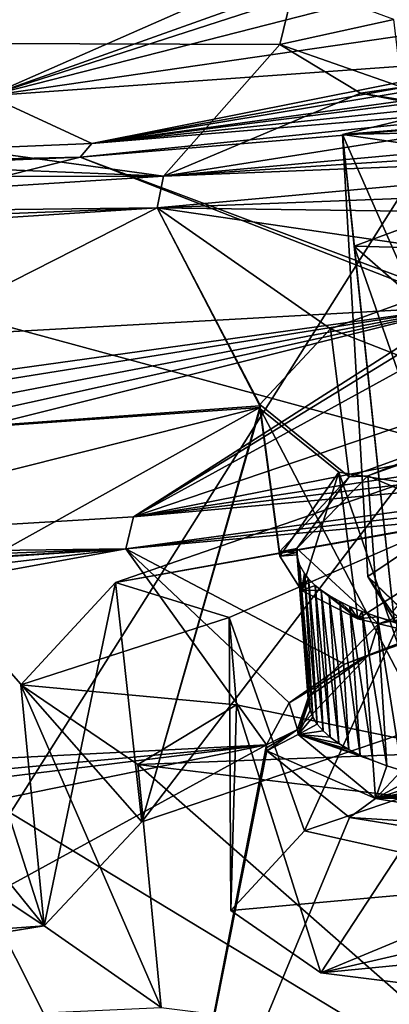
# Model space of a CAD drawing. Header units: metres. Extents: x -147 to 294, y -23 to 81.
# Tile 293 of 656: x 230.79 to 233.21, y 11.54 to 18. Entities that reach past the tile are written whole.
import ezdxf

# ---------------------------------------------------------------- set-up
doc = ezdxf.new("R2010")
doc.units = ezdxf.units.M
doc.layers.add('solid_AVA_153', color=7, linetype='CONTINUOUS')

msp = doc.modelspace()

# ---------------------------------------------------------------- linework, layer by layer
at = {"layer": 'solid_AVA_153'}
for points in [[(226.666824, 6.360106, 267.585846), (221.667358, 19.119045, 269.910767), (235.382919, 20.174784, 271.545105)], [(226.666824, 6.360106, 267.585846), (235.382919, 20.174784, 271.545105), (236.747787, 7.212847, 268.464081)], [(221.215851, 18.567869, 273.642273), (235.975128, 14.554294, 273.108093), (235.413086, 19.895332, 274.532532)], [(230.585434, 17.498968, 182.526855), (230.417847, 19.281448, 176.606094), (235.439819, 19.634407, 176.826019)], [(233.525894, 18.549349, 179.812729), (230.585434, 17.498968, 182.526855), (235.439819, 19.634407, 176.826019)], [(225.978989, 18.663891, 185.737747), (225.282013, 17.859116, 188.319321), (232.592712, 18.240034, 188.71434)], [(221.215851, 18.567869, 273.642273), (236.530548, 9.275632, 271.466919), (235.975128, 14.554294, 273.108093)], [(221.215851, 18.567869, 273.642273), (222.109406, 7.973817, 270.554962), (236.530548, 9.275632, 271.466919)], [(233.309586, 18.380224, 180.312576), (230.585434, 17.498968, 182.526855), (233.525894, 18.549349, 179.812729)], [(233.230789, 18.176945, 180.96875), (230.585434, 17.498968, 182.526855), (233.309586, 18.380224, 180.312576)], [(225.282013, 17.859116, 188.319321), (232.49472, 17.834766, 190.080032), (232.592712, 18.240034, 188.71434)], [(233.242325, 18.00017, 188.844284), (232.592712, 18.240034, 188.71434), (232.49472, 17.834766, 190.080032)], [(233.472427, 17.919594, 181.904114), (230.585434, 17.498968, 182.526855), (233.230789, 18.176945, 180.96875)], [(233.29454, 17.555866, 190.322021), (233.242325, 18.00017, 188.844284), (232.49472, 17.834766, 190.080032)], [(233.472427, 17.919594, 181.904114), (234.093201, 17.749578, 182.669922), (230.585434, 17.498968, 182.526855)], [(232.904602, 17.245634, 197.293152), (235.667526, 17.471907, 197.565155), (235.622238, 17.902002, 195.735672)], [(233.92894, 14.922562, 196.167603), (232.904602, 17.245634, 197.293152), (235.622238, 17.902002, 195.735672)], [(231.73201, 16.971931, 192.853714), (232.49472, 17.834766, 190.080032), (225.282013, 17.859116, 188.319321)], [(227.343216, 17.15073, 191.122574), (231.73201, 16.971931, 192.853714), (225.282013, 17.859116, 188.319321)], [(231.73201, 16.971931, 192.853714), (233.023514, 17.516872, 191.346054), (232.49472, 17.834766, 190.080032)], [(233.29454, 17.555866, 190.322021), (232.49472, 17.834766, 190.080032), (233.023514, 17.516872, 191.346054)], [(230.585434, 17.498968, 182.526855), (234.093201, 17.749578, 182.669922), (231.263687, 17.186148, 183.746185)], [(234.093201, 17.749578, 182.669922), (234.262787, 17.728552, 182.795425), (231.263687, 17.186148, 183.746185)], [(231.263687, 17.186148, 183.746185), (235.639053, 17.74226, 183.217026), (235.648926, 17.648554, 183.536804)], [(235.020798, 17.701962, 183.137543), (235.639053, 17.74226, 183.217026), (231.263687, 17.186148, 183.746185)], [(234.262787, 17.728552, 182.795425), (234.443817, 17.713114, 182.906555), (231.263687, 17.186148, 183.746185)], [(235.020798, 17.701962, 183.137543), (231.263687, 17.186148, 183.746185), (234.443817, 17.713114, 182.906555)], [(231.263687, 17.186148, 183.746185), (235.648926, 17.648554, 183.536804), (235.658783, 17.554825, 183.85701)], [(235.658783, 17.554825, 183.85701), (235.667572, 17.471256, 184.142776), (231.185287, 17.095831, 184.029816)], [(231.263687, 17.186148, 183.746185), (235.658783, 17.554825, 183.85701), (231.185287, 17.095831, 184.029816)], [(231.73201, 16.971931, 192.853714), (234.088409, 17.342888, 192.301483), (233.023514, 17.516872, 191.346054)], [(234.233719, 17.283493, 191.499283), (233.29454, 17.555866, 190.322021), (233.023514, 17.516872, 191.346054)], [(234.233719, 17.283493, 191.499283), (233.023514, 17.516872, 191.346054), (234.088409, 17.342888, 192.301483)], [(230.585434, 17.498968, 182.526855), (231.263687, 17.186148, 183.746185), (226.82811, 17.003279, 183.41153)], [(231.185287, 17.095831, 184.029816), (235.667572, 17.471256, 184.142776), (233.731247, 16.142698, 188.015106)], [(232.904602, 17.245634, 197.293152), (234.748444, 17.285637, 197.941666), (235.667526, 17.471907, 197.565155)], [(231.73201, 16.971931, 192.853714), (235.682098, 17.333601, 192.897644), (234.088409, 17.342888, 192.301483)], [(235.692764, 17.232241, 193.257111), (235.682098, 17.333601, 192.897644), (231.73201, 16.971931, 192.853714)], [(232.904602, 17.245634, 197.293152), (234.386642, 17.031231, 198.851685), (234.748444, 17.285637, 197.941666)], [(232.904602, 17.245634, 197.293152), (233.07135, 14.346291, 197.992294), (233.243576, 14.058988, 199.122772)], [(233.92894, 14.922562, 196.167603), (233.07135, 14.346291, 197.992294), (232.904602, 17.245634, 197.293152)], [(232.904602, 17.245634, 197.293152), (233.243576, 14.058988, 199.122772), (232.9823, 16.513567, 200.407394)], [(232.904602, 17.245634, 197.293152), (232.9823, 16.513567, 200.407394), (234.386642, 17.031231, 198.851685)], [(226.82811, 17.003279, 183.41153), (231.263687, 17.186148, 183.746185), (231.185287, 17.095831, 184.029816)], [(235.703415, 17.131252, 193.616013), (235.692764, 17.232241, 193.257111), (231.73201, 16.971931, 192.853714)], [(227.343216, 17.15073, 191.122574), (227.652298, 16.963234, 191.838989), (231.73201, 16.971931, 192.853714)], [(231.690292, 16.763508, 193.573883), (235.703415, 17.131252, 193.616013), (231.73201, 16.971931, 192.853714)], [(235.725677, 16.919584, 194.37059), (235.703415, 17.131252, 193.616013), (231.690292, 16.763508, 193.573883)], [(231.185287, 17.095831, 184.029816), (233.692215, 16.116528, 188.092438), (225.492401, 15.659165, 187.674271)], [(226.661514, 16.911015, 183.688736), (231.185287, 17.095831, 184.029816), (225.492401, 15.659165, 187.674271)], [(226.722809, 16.941774, 183.597229), (231.185287, 17.095831, 184.029816), (226.661514, 16.911015, 183.688736)], [(226.722809, 16.941774, 183.597229), (226.779709, 16.973387, 183.502213), (231.185287, 17.095831, 184.029816)], [(226.804504, 16.988308, 183.457047), (231.185287, 17.095831, 184.029816), (226.779709, 16.973387, 183.502213)], [(226.804504, 16.988308, 183.457047), (226.82811, 17.003279, 183.41153), (231.185287, 17.095831, 184.029816)], [(231.185287, 17.095831, 184.029816), (233.731247, 16.142698, 188.015106), (233.692215, 16.116528, 188.092438)], [(232.9823, 16.513567, 200.407394), (235.776413, 16.43782, 201.963837), (234.386642, 17.031231, 198.851685)], [(227.652298, 16.963234, 191.838989), (227.771835, 16.717747, 192.721802), (231.73201, 16.971931, 192.853714)], [(231.690292, 16.763508, 193.573883), (231.73201, 16.971931, 192.853714), (227.771835, 16.717747, 192.721802)], [(235.725677, 16.919584, 194.37059), (231.690292, 16.763508, 193.573883), (235.747772, 16.70957, 195.122482)], [(231.690292, 16.763508, 193.573883), (227.741684, 16.610973, 193.089127), (227.666092, 16.504303, 193.447388)], [(228.588837, 15.188961, 198.371429), (231.690292, 16.763508, 193.573883), (227.666092, 16.504303, 193.447388)], [(231.690292, 16.763508, 193.573883), (227.771835, 16.717747, 192.721802), (227.741684, 16.610973, 193.089127)], [(232.364136, 15.465442, 198.426682), (231.690292, 16.763508, 193.573883), (228.588837, 15.188961, 198.371429)], [(234.059219, 16.417803, 195.554764), (235.747772, 16.70957, 195.122482), (231.690292, 16.763508, 193.573883)], [(232.825821, 15.971688, 196.741028), (234.059219, 16.417803, 195.554764), (231.690292, 16.763508, 193.573883)], [(232.364105, 15.474633, 198.393204), (232.825821, 15.971688, 196.741028), (231.690292, 16.763508, 193.573883)], [(232.364136, 15.465442, 198.426682), (232.364105, 15.474633, 198.393204), (231.690292, 16.763508, 193.573883)], [(232.9823, 16.513567, 200.407394), (233.911301, 13.846519, 200.158218), (236.051239, 13.827836, 201.044785)], [(232.9823, 16.513567, 200.407394), (236.051239, 13.827836, 201.044785), (235.776413, 16.43782, 201.963837)], [(232.9823, 16.513567, 200.407394), (233.243576, 14.058988, 199.122772), (233.911301, 13.846519, 200.158218)], [(234.171783, 15.443569, 195.348068), (234.059219, 16.417803, 195.554764), (232.825821, 15.971688, 196.741028)], [(225.492401, 15.659165, 187.674271), (233.692215, 16.116528, 188.092438), (225.67865, 14.999257, 189.95224)], [(233.692215, 16.116528, 188.092438), (226.275116, 14.929291, 190.301041), (225.67865, 14.999257, 189.95224)], [(233.692215, 16.116528, 188.092438), (226.791489, 14.791733, 190.876038), (226.275116, 14.929291, 190.301041)], [(233.692215, 16.116528, 188.092438), (227.050598, 14.642781, 191.445618), (226.791489, 14.791733, 190.876038)], [(233.692215, 16.116528, 188.092438), (227.140793, 14.473471, 192.055161), (227.050598, 14.642781, 191.445618)], [(233.692215, 16.116528, 188.092438), (231.535965, 14.738131, 192.216125), (227.140793, 14.473471, 192.055161)], [(233.692215, 16.116528, 188.092438), (233.527512, 15.960567, 188.575943), (231.535965, 14.738131, 192.216125)], [(233.527512, 15.960567, 188.575943), (233.481445, 15.806926, 189.090637), (231.535965, 14.738131, 192.216125)], [(232.948212, 15.000056, 196.528198), (232.825821, 15.971688, 196.741028), (232.364105, 15.474633, 198.393204)], [(234.171783, 15.443569, 195.348068), (232.825821, 15.971688, 196.741028), (232.948212, 15.000056, 196.528198)], [(233.481445, 15.806926, 189.090637), (233.826584, 15.51491, 190.212189), (231.535965, 14.738131, 192.216125)], [(233.826584, 15.51491, 190.212189), (234.697922, 15.361587, 191.037811), (231.535965, 14.738131, 192.216125)], [(232.364563, 15.45522, 198.464111), (232.364136, 15.465442, 198.426682), (228.588837, 15.188961, 198.371429)], [(229.537979, 14.744482, 200.248398), (232.364563, 15.45522, 198.464111), (228.588837, 15.188961, 198.371429)], [(229.537979, 14.744482, 200.248398), (230.241241, 14.271891, 202.205917), (232.364563, 15.45522, 198.464111)], [(230.241241, 14.271891, 202.205917), (231.590225, 12.737021, 208.585388), (232.364563, 15.45522, 198.464111)], [(231.590225, 12.737021, 208.585388), (232.365417, 15.445036, 198.501541), (232.364563, 15.45522, 198.464111)], [(231.590225, 12.737021, 208.585388), (233.451797, 13.36737, 206.718231), (232.365417, 15.445036, 198.501541)], [(232.429794, 14.978096, 198.278763), (232.364105, 15.474633, 198.393204), (232.364136, 15.465442, 198.426682)], [(232.948212, 15.000056, 196.528198), (232.364105, 15.474633, 198.393204), (232.492218, 14.508202, 198.163544)], [(232.429794, 14.978096, 198.278763), (232.492218, 14.508202, 198.163544), (232.364105, 15.474633, 198.393204)], [(232.492416, 14.493463, 198.217377), (232.364136, 15.465442, 198.426682), (232.364563, 15.45522, 198.464111)], [(232.492416, 14.493463, 198.217377), (232.492218, 14.508202, 198.163544), (232.364136, 15.465442, 198.426682)], [(232.429794, 14.978096, 198.278763), (232.364136, 15.465442, 198.426682), (232.492218, 14.508202, 198.163544)], [(232.493515, 14.478803, 198.27121), (232.364563, 15.45522, 198.464111), (232.365417, 15.445036, 198.501541)], [(232.493515, 14.478803, 198.27121), (232.492416, 14.493463, 198.217377), (232.364563, 15.45522, 198.464111)], [(233.451797, 13.36737, 206.718231), (232.881653, 15.030516, 200.190384), (232.365417, 15.445036, 198.501541)], [(232.493515, 14.478803, 198.27121), (232.365417, 15.445036, 198.501541), (232.881653, 15.030516, 200.190384)], [(233.070206, 15.006098, 196.546051), (234.171783, 15.443569, 195.348068), (232.948212, 15.000056, 196.528198)], [(233.070206, 15.006098, 196.546051), (234.258347, 15.429376, 195.428497), (234.171783, 15.443569, 195.348068)], [(235.886215, 15.394914, 191.34462), (235.900055, 15.26374, 191.807602), (231.535965, 14.738131, 192.216125)], [(234.697922, 15.361587, 191.037811), (235.886215, 15.394914, 191.34462), (231.535965, 14.738131, 192.216125)], [(233.070206, 15.006098, 196.546051), (234.333694, 14.466246, 195.184097), (234.258347, 15.429376, 195.428497)], [(235.900055, 15.26374, 191.807602), (235.913818, 15.133143, 192.26973), (231.535965, 14.738131, 192.216125)], [(235.915665, 15.1154, 207.588989), (233.275253, 14.949447, 207.117493), (231.416809, 14.305678, 209.002579)], [(233.56926, 14.689534, 208.341187), (235.915665, 15.1154, 207.588989), (231.416809, 14.305678, 209.002579)], [(235.913818, 15.133143, 192.26973), (231.484619, 14.528159, 192.939316), (231.535965, 14.738131, 192.216125)], [(235.924515, 15.031438, 192.630402), (231.484619, 14.528159, 192.939316), (235.913818, 15.133143, 192.26973)], [(235.924515, 15.031438, 192.630402), (235.93515, 14.9301, 192.99054), (231.484619, 14.528159, 192.939316)], [(232.948212, 15.000056, 196.528198), (232.492218, 14.508202, 198.163544), (232.606384, 14.529444, 198.122559)], [(232.636642, 14.254041, 199.139862), (232.493515, 14.478803, 198.27121), (232.881653, 15.030516, 200.190384)], [(233.070206, 15.006098, 196.546051), (232.606384, 14.529444, 198.122559), (233.141312, 14.036637, 196.316055)], [(233.070206, 15.006098, 196.546051), (232.948212, 15.000056, 196.528198), (232.606384, 14.529444, 198.122559)], [(232.636642, 14.254041, 199.139862), (232.881653, 15.030516, 200.190384), (233.005966, 14.067523, 199.947601)], [(233.451797, 13.36737, 206.718231), (234.18811, 14.82046, 201.420319), (232.881653, 15.030516, 200.190384)], [(233.005966, 14.067523, 199.947601), (232.881653, 15.030516, 200.190384), (234.18811, 14.82046, 201.420319)], [(233.070206, 15.006098, 196.546051), (233.141312, 14.036637, 196.316055), (234.333694, 14.466246, 195.184097)], [(231.416809, 14.305678, 209.002579), (233.275253, 14.949447, 207.117493), (231.590225, 12.737021, 208.585388)], [(231.484619, 14.528159, 192.939316), (235.93515, 14.9301, 192.99054), (232.917419, 13.77084, 196.068359)], [(233.275253, 14.949447, 207.117493), (233.451797, 13.36737, 206.718231), (231.590225, 12.737021, 208.585388)], [(235.93515, 14.9301, 192.99054), (234.231522, 14.23654, 194.837753), (232.917419, 13.77084, 196.068359)], [(233.92894, 14.922562, 196.167603), (233.228485, 14.111377, 197.935593), (233.07135, 14.346291, 197.992294)], [(233.005966, 14.067523, 199.947601), (234.18811, 14.82046, 201.420319), (233.576126, 13.932463, 200.640442)], [(231.535965, 14.738131, 192.216125), (231.484619, 14.528159, 192.939316), (227.140793, 14.473471, 192.055161)], [(232.162018, 14.07684, 210.295425), (233.56926, 14.689534, 208.341187), (231.416809, 14.305678, 209.002579)], [(232.657135, 12.67682, 209.191437), (233.56926, 14.689534, 208.341187), (232.162018, 14.07684, 210.295425)], [(232.657135, 12.67682, 209.191437), (234.093689, 13.167485, 207.746307), (233.56926, 14.689534, 208.341187)], [(231.484619, 14.528159, 192.939316), (221.319656, 12.675594, 197.546555), (226.197327, 13.907005, 193.860596)], [(231.484619, 14.528159, 192.939316), (232.407959, 13.2426, 197.81926), (221.319656, 12.675594, 197.546555)], [(231.484619, 14.528159, 192.939316), (226.197327, 13.907005, 193.860596), (226.988327, 14.233786, 192.864822)], [(227.003571, 14.245906, 192.825302), (231.484619, 14.528159, 192.939316), (226.988327, 14.233786, 192.864822)], [(227.003571, 14.245906, 192.825302), (227.018021, 14.258065, 192.785492), (231.484619, 14.528159, 192.939316)], [(227.110687, 14.36557, 192.426956), (231.484619, 14.528159, 192.939316), (227.018021, 14.258065, 192.785492)], [(227.110687, 14.36557, 192.426956), (227.140793, 14.473471, 192.055161), (231.484619, 14.528159, 192.939316)], [(231.484619, 14.528159, 192.939316), (232.555588, 13.517015, 196.868835), (232.407959, 13.2426, 197.81926)], [(231.484619, 14.528159, 192.939316), (232.917419, 13.77084, 196.068359), (232.555588, 13.517015, 196.868835)], [(232.492218, 14.508202, 198.163544), (232.605896, 14.517866, 198.164612), (232.606384, 14.529444, 198.122559)], [(232.492218, 14.508202, 198.163544), (232.606064, 14.50333, 198.217682), (232.605896, 14.517866, 198.164612)], [(232.493515, 14.478803, 198.27121), (232.606064, 14.50333, 198.217682), (232.492218, 14.508202, 198.163544)], [(232.493515, 14.478803, 198.27121), (232.492218, 14.508202, 198.163544), (232.492416, 14.493463, 198.217377)], [(232.493515, 14.478803, 198.27121), (232.607132, 14.488877, 198.270767), (232.606064, 14.50333, 198.217682)], [(232.636642, 14.254041, 199.139862), (232.607132, 14.488877, 198.270767), (232.493515, 14.478803, 198.27121)], [(232.643478, 14.053294, 198.013), (232.606384, 14.529444, 198.122559), (232.605896, 14.517866, 198.164612)], [(232.605896, 14.517866, 198.164612), (232.681961, 13.53601, 197.965622), (232.682449, 13.556756, 197.891006)], [(232.643478, 14.053294, 198.013), (232.605896, 14.517866, 198.164612), (232.682449, 13.556756, 197.891006)], [(232.606064, 14.50333, 198.217682), (232.681961, 13.53601, 197.965622), (232.605896, 14.517866, 198.164612)], [(232.606064, 14.50333, 198.217682), (232.607132, 14.488877, 198.270767), (232.681961, 13.53601, 197.965622)], [(232.606384, 14.529444, 198.122559), (232.682449, 13.556756, 197.891006), (233.141312, 14.036637, 196.316055)], [(232.643478, 14.053294, 198.013), (232.682449, 13.556756, 197.891006), (232.606384, 14.529444, 198.122559)], [(232.607132, 14.488877, 198.270767), (232.683228, 13.515481, 198.040054), (232.681961, 13.53601, 197.965622)], [(232.611801, 14.460975, 198.37413), (232.683228, 13.515481, 198.040054), (232.607132, 14.488877, 198.270767)], [(232.611801, 14.460975, 198.37413), (232.607132, 14.488877, 198.270767), (232.636642, 14.254041, 199.139862)], [(232.611801, 14.460975, 198.37413), (232.692841, 13.468824, 198.211395), (232.683228, 13.515481, 198.040054)], [(232.624466, 14.421555, 198.522232), (232.692841, 13.468824, 198.211395), (232.611801, 14.460975, 198.37413)], [(232.624466, 14.421555, 198.522232), (232.611801, 14.460975, 198.37413), (232.636642, 14.254041, 199.139862)], [(232.624466, 14.421555, 198.522232), (232.711807, 13.423055, 198.382675), (232.692841, 13.468824, 198.211395)], [(232.655075, 14.365964, 198.735458), (232.711807, 13.423055, 198.382675), (232.624466, 14.421555, 198.522232)], [(232.655075, 14.365964, 198.735458), (232.624466, 14.421555, 198.522232), (232.636642, 14.254041, 199.139862)], [(234.333694, 14.466246, 195.184097), (233.141312, 14.036637, 196.316055), (234.302017, 14.274559, 195.057556)], [(232.683228, 14.33025, 198.875366), (232.655075, 14.365964, 198.735458), (232.636642, 14.254041, 199.139862)], [(232.655075, 14.365964, 198.735458), (232.740082, 13.378309, 198.55336), (232.711807, 13.423055, 198.382675)], [(232.683228, 14.33025, 198.875366), (232.740082, 13.378309, 198.55336), (232.655075, 14.365964, 198.735458)], [(233.07135, 14.346291, 197.992294), (233.519409, 13.908887, 198.403229), (233.64798, 13.793509, 198.868729)], [(233.243576, 14.058988, 199.122772), (233.07135, 14.346291, 197.992294), (233.64798, 13.793509, 198.868729)], [(233.07135, 14.346291, 197.992294), (233.228485, 14.111377, 197.935593), (233.519409, 13.908887, 198.403229)], [(230.797852, 13.635962, 211.545914), (231.416809, 14.305678, 209.002579), (230.949905, 12.055211, 211.159515)], [(232.162018, 14.07684, 210.295425), (231.416809, 14.305678, 209.002579), (230.797852, 13.635962, 211.545914)], [(231.416809, 14.305678, 209.002579), (231.590225, 12.737021, 208.585388), (230.949905, 12.055211, 211.159515)], [(232.7258, 14.288123, 199.043625), (232.683228, 14.33025, 198.875366), (232.636642, 14.254041, 199.139862)], [(232.765686, 14.25604, 199.174347), (232.7258, 14.288123, 199.043625), (232.636642, 14.254041, 199.139862)], [(232.683228, 14.33025, 198.875366), (232.777634, 13.334732, 198.722961), (232.740082, 13.378309, 198.55336)], [(232.7258, 14.288123, 199.043625), (232.777634, 13.334732, 198.722961), (232.683228, 14.33025, 198.875366)], [(232.7258, 14.288123, 199.043625), (232.824432, 13.292465, 198.890945), (232.777634, 13.334732, 198.722961)], [(232.765686, 14.25604, 199.174347), (232.824432, 13.292465, 198.890945), (232.7258, 14.288123, 199.043625)], [(234.302017, 14.274559, 195.057556), (232.917419, 13.77084, 196.068359), (234.231522, 14.23654, 194.837753)], [(234.302017, 14.274559, 195.057556), (233.077179, 13.83277, 196.225555), (232.917419, 13.77084, 196.068359)], [(233.141312, 14.036637, 196.316055), (233.077179, 13.83277, 196.225555), (234.302017, 14.274559, 195.057556)], [(230.241241, 14.271891, 202.205917), (229.623123, 13.699902, 204.207245), (230.949905, 12.055211, 211.159515)], [(230.241241, 14.271891, 202.205917), (230.949905, 12.055211, 211.159515), (231.590225, 12.737021, 208.585388)], [(232.765686, 14.25604, 199.174347), (232.636642, 14.254041, 199.139862), (233.005966, 14.067523, 199.947601)], [(232.765686, 14.25604, 199.174347), (232.880508, 13.251592, 199.057007), (232.824432, 13.292465, 198.890945)], [(232.818176, 14.220504, 199.322052), (232.880508, 13.251592, 199.057007), (232.765686, 14.25604, 199.174347)], [(232.818176, 14.220504, 199.322052), (232.765686, 14.25604, 199.174347), (233.005966, 14.067523, 199.947601)], [(232.818176, 14.220504, 199.322052), (232.945816, 13.212228, 199.220749), (232.880508, 13.251592, 199.057007)], [(232.887344, 14.181355, 199.488708), (232.945816, 13.212228, 199.220749), (232.818176, 14.220504, 199.322052)], [(232.887344, 14.181355, 199.488708), (232.818176, 14.220504, 199.322052), (233.005966, 14.067523, 199.947601)], [(232.887344, 14.181355, 199.488708), (233.020157, 13.174558, 199.38147), (232.945816, 13.212228, 199.220749)], [(232.953339, 14.149625, 199.627289), (233.020157, 13.174558, 199.38147), (232.887344, 14.181355, 199.488708)], [(232.953339, 14.149625, 199.627289), (232.887344, 14.181355, 199.488708), (233.005966, 14.067523, 199.947601)], [(232.953339, 14.149625, 199.627289), (233.103271, 13.138754, 199.538528), (233.020157, 13.174558, 199.38147)], [(233.034592, 14.115955, 199.778305), (233.103271, 13.138754, 199.538528), (232.953339, 14.149625, 199.627289)], [(233.034592, 14.115955, 199.778305), (232.953339, 14.149625, 199.627289), (233.005966, 14.067523, 199.947601)], [(233.134811, 14.08056, 199.942322), (233.034592, 14.115955, 199.778305), (233.005966, 14.067523, 199.947601)], [(233.134811, 14.08056, 199.942322), (233.005966, 14.067523, 199.947601), (233.576126, 13.932463, 200.640442)], [(233.034592, 14.115955, 199.778305), (233.194839, 13.104975, 199.691299), (233.103271, 13.138754, 199.538528)], [(233.134811, 14.08056, 199.942322), (233.194839, 13.104975, 199.691299), (233.034592, 14.115955, 199.778305)], [(233.134811, 14.08056, 199.942322), (233.294617, 13.073314, 199.83934), (233.194839, 13.104975, 199.691299)], [(233.258545, 14.043836, 200.119553), (233.294617, 13.073314, 199.83934), (233.134811, 14.08056, 199.942322)], [(233.258545, 14.043836, 200.119553), (233.134811, 14.08056, 199.942322), (233.576126, 13.932463, 200.640442)], [(232.211685, 13.504507, 212.72525), (232.162018, 14.07684, 210.295425), (230.797852, 13.635962, 211.545914)], [(232.174194, 12.155943, 211.152985), (232.162018, 14.07684, 210.295425), (232.211685, 13.504507, 212.72525)], [(232.174194, 12.155943, 211.152985), (232.657135, 12.67682, 209.191437), (232.162018, 14.07684, 210.295425)], [(233.141312, 14.036637, 196.316055), (232.682449, 13.556756, 197.891006), (233.077179, 13.83277, 196.225555)], [(233.077179, 13.83277, 196.225555), (232.555588, 13.517015, 196.868835), (232.917419, 13.77084, 196.068359)], [(233.077179, 13.83277, 196.225555), (232.609222, 13.342414, 197.839966), (232.555588, 13.517015, 196.868835)], [(232.682449, 13.556756, 197.891006), (232.609222, 13.342414, 197.839966), (233.077179, 13.83277, 196.225555)], [(229.623123, 13.699902, 204.207245), (228.861221, 13.449847, 204.966064), (230.949905, 12.055211, 211.159515)], [(230.797852, 13.635962, 211.545914), (230.949905, 12.055211, 211.159515), (231.717102, 11.519655, 213.710693)], [(231.563232, 13.113197, 214.084259), (230.797852, 13.635962, 211.545914), (231.717102, 11.519655, 213.710693)], [(232.211685, 13.504507, 212.72525), (230.797852, 13.635962, 211.545914), (231.563232, 13.113197, 214.084259)], [(233.711517, 13.193144, 214.699585), (232.211685, 13.504507, 212.72525), (231.563232, 13.113197, 214.084259)], [(232.763824, 11.745465, 213.108444), (232.174194, 12.155943, 211.152985), (232.211685, 13.504507, 212.72525)], [(232.763824, 11.745465, 213.108444), (232.211685, 13.504507, 212.72525), (233.711517, 13.193144, 214.699585)], [(232.609222, 13.342414, 197.839966), (232.407959, 13.2426, 197.81926), (232.555588, 13.517015, 196.868835)], [(232.682449, 13.556756, 197.891006), (232.615585, 13.30913, 197.985977), (232.609222, 13.342414, 197.839966)], [(232.681961, 13.53601, 197.965622), (232.615585, 13.30913, 197.985977), (232.682449, 13.556756, 197.891006)], [(232.681961, 13.53601, 197.965622), (232.683228, 13.515481, 198.040054), (232.615585, 13.30913, 197.985977)], [(232.615585, 13.30913, 197.985977), (232.683228, 13.515481, 198.040054), (232.692841, 13.468824, 198.211395)], [(228.861221, 13.449847, 204.966064), (228.807526, 11.896655, 211.175064), (230.949905, 12.055211, 211.159515)], [(232.692841, 13.468824, 198.211395), (232.711807, 13.423055, 198.382675), (232.615585, 13.30913, 197.985977)], [(232.711807, 13.423055, 198.382675), (232.740082, 13.378309, 198.55336), (232.615585, 13.30913, 197.985977)], [(232.740082, 13.378309, 198.55336), (232.777634, 13.334732, 198.722961), (232.615585, 13.30913, 197.985977)], [(232.609222, 13.342414, 197.839966), (232.407761, 13.222977, 197.890793), (232.407959, 13.2426, 197.81926)], [(232.609222, 13.342414, 197.839966), (232.409058, 13.203268, 197.963135), (232.407761, 13.222977, 197.890793)], [(232.609222, 13.342414, 197.839966), (232.615585, 13.30913, 197.985977), (232.409058, 13.203268, 197.963135)], [(232.615585, 13.30913, 197.985977), (233.120438, 12.88955, 199.661041), (232.409058, 13.203268, 197.963135)], [(232.777634, 13.334732, 198.722961), (232.824432, 13.292465, 198.890945), (232.615585, 13.30913, 197.985977)], [(233.103271, 13.138754, 199.538528), (233.120438, 12.88955, 199.661041), (232.615585, 13.30913, 197.985977)], [(233.020157, 13.174558, 199.38147), (233.103271, 13.138754, 199.538528), (232.615585, 13.30913, 197.985977)], [(232.945816, 13.212228, 199.220749), (233.020157, 13.174558, 199.38147), (232.615585, 13.30913, 197.985977)], [(232.880508, 13.251592, 199.057007), (232.945816, 13.212228, 199.220749), (232.615585, 13.30913, 197.985977)], [(232.824432, 13.292465, 198.890945), (232.880508, 13.251592, 199.057007), (232.615585, 13.30913, 197.985977)], [(227.404343, 12.778816, 198.171951), (221.319656, 12.675594, 197.546555), (232.407959, 13.2426, 197.81926)], [(228.511383, 12.762362, 198.489471), (227.404343, 12.778816, 198.171951), (232.407959, 13.2426, 197.81926)], [(228.511383, 12.762362, 198.489471), (232.407959, 13.2426, 197.81926), (229.505157, 12.649029, 199.157455)], [(230.565033, 12.23372, 200.990494), (229.505157, 12.649029, 199.157455), (232.407959, 13.2426, 197.81926)], [(230.565033, 12.23372, 200.990494), (232.407959, 13.2426, 197.81926), (231.751221, 9.876699, 210.61734)], [(232.407761, 13.222977, 197.890793), (231.751221, 9.876699, 210.61734), (232.407959, 13.2426, 197.81926)], [(233.711517, 13.193144, 214.699585), (231.563232, 13.113197, 214.084259), (233.509323, 12.876286, 215.943054)], [(232.407761, 13.222977, 197.890793), (232.409058, 13.203268, 197.963135), (231.751221, 9.876699, 210.61734)], [(232.409058, 13.203268, 197.963135), (232.951996, 12.766251, 199.743301), (231.751221, 9.876699, 210.61734)], [(233.120438, 12.88955, 199.661041), (232.951996, 12.766251, 199.743301), (232.409058, 13.203268, 197.963135)], [(234.266602, 11.558512, 214.539063), (232.763824, 11.745465, 213.108444), (233.711517, 13.193144, 214.699585)], [(231.563232, 13.113197, 214.084259), (231.717102, 11.519655, 213.710693), (233.651031, 11.27691, 215.564804)], [(233.509323, 12.876286, 215.943054), (231.563232, 13.113197, 214.084259), (233.651031, 11.27691, 215.564804)], [(234.181686, 12.33741, 211.146057), (234.093689, 13.167485, 207.746307), (232.657135, 12.67682, 209.191437)], [(233.103271, 13.138754, 199.538528), (233.194839, 13.104975, 199.691299), (233.120438, 12.88955, 199.661041)], [(233.194839, 13.104975, 199.691299), (233.294617, 13.073314, 199.83934), (233.120438, 12.88955, 199.661041)], [(233.294617, 13.073314, 199.83934), (233.402359, 13.043853, 199.982285), (233.120438, 12.88955, 199.661041)], [(233.402359, 13.043853, 199.982285), (233.517685, 13.016725, 200.119583), (233.120438, 12.88955, 199.661041)], [(233.517685, 13.016725, 200.119583), (233.639984, 12.992054, 200.250626), (233.120438, 12.88955, 199.661041)], [(233.639984, 12.992054, 200.250626), (233.768494, 12.969957, 200.374786), (233.120438, 12.88955, 199.661041)], [(233.768494, 12.969957, 200.374786), (233.903122, 12.950442, 200.492004), (233.120438, 12.88955, 199.661041)], [(233.903122, 12.950442, 200.492004), (234.043747, 12.933503, 200.602264), (233.120438, 12.88955, 199.661041)], [(234.043747, 12.933503, 200.602264), (234.189713, 12.919204, 200.70517), (233.120438, 12.88955, 199.661041)], [(234.189713, 12.919204, 200.70517), (234.340454, 12.907607, 200.800323), (233.120438, 12.88955, 199.661041)], [(233.120438, 12.88955, 199.661041), (234.421021, 12.675864, 200.889511), (232.951996, 12.766251, 199.743301)], [(234.340454, 12.907607, 200.800323), (234.421021, 12.675864, 200.889511), (233.120438, 12.88955, 199.661041)], [(232.951996, 12.766251, 199.743301), (234.311523, 12.545532, 201.030121), (231.751221, 9.876699, 210.61734)], [(234.421021, 12.675864, 200.889511), (234.311523, 12.545532, 201.030121), (232.951996, 12.766251, 199.743301)], [(234.181686, 12.33741, 211.146057), (232.657135, 12.67682, 209.191437), (232.174194, 12.155943, 211.152985)], [(231.751221, 9.876699, 210.61734), (236.180115, 12.603863, 201.514709), (236.303467, 11.431075, 206.061859)], [(235.176926, 12.536701, 201.380234), (236.180115, 12.603863, 201.514709), (231.751221, 9.876699, 210.61734)], [(234.311523, 12.545532, 201.030121), (235.176926, 12.536701, 201.380234), (231.751221, 9.876699, 210.61734)], [(236.187027, 12.538562, 211.143738), (232.763824, 11.745465, 213.108444), (236.234833, 12.0844, 213.086166)], [(234.181686, 12.33741, 211.146057), (232.763824, 11.745465, 213.108444), (236.187027, 12.538562, 211.143738)], [(234.181686, 12.33741, 211.146057), (232.174194, 12.155943, 211.152985), (232.763824, 11.745465, 213.108444)], [(230.34436, 11.636191, 203.186951), (230.565033, 12.23372, 200.990494), (231.751221, 9.876699, 210.61734)], [(236.234833, 12.0844, 213.086166), (232.763824, 11.745465, 213.108444), (234.266602, 11.558512, 214.539063)], [(230.949905, 12.055211, 211.159515), (228.807526, 11.896655, 211.175064), (226.052216, 11.260936, 213.183151)], [(231.717102, 11.519655, 213.710693), (230.949905, 12.055211, 211.159515), (226.052216, 11.260936, 213.183151)], [(230.34436, 11.636191, 203.186951), (231.751221, 9.876699, 210.61734), (227.069351, 9.544356, 210.655106)]]:
    msp.add_3dface(points, dxfattribs=at)

doc.saveas('drawing.dxf')
